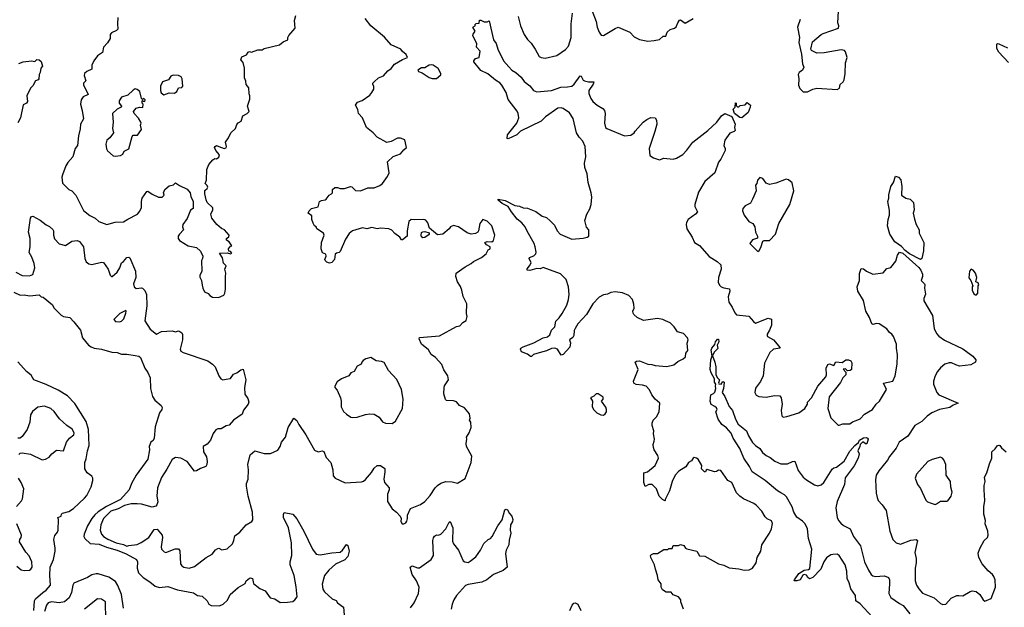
# Model space of a CAD drawing. Extents: x 2056909 to 2160450, y 827444 to 1016825.
# Tile 330 of 501: x 2070902 to 2080218, y 960214 to 965774. Entities that reach past the tile are written whole.
import ezdxf

# ---------------------------------------------------------------- set-up
doc = ezdxf.new("R2010")
doc.units = 0

msp = doc.modelspace()

# ---------------------------------------------------------------- linework, layer by layer
at = {"layer": '0CON10XD'}
for points in [[(2071830.8, 965795), (2071826.2, 965735), (2071830, 965685), (2071818.2, 965671.8), (2071770.9, 965649.1), (2071758.8, 965635), (2071756.7, 965595), (2071733.8, 965555), (2071695, 965513.8), (2071684.2, 965465), (2071637.9, 965432.1), (2071602.5, 965385), (2071585.8, 965345), (2071585.8, 965305), (2071536.8, 965283.2), (2071516, 965265), (2071511.4, 965245), (2071526.9, 965195), (2071505, 965173.3), (2071505, 965156.7), (2071550, 965065), (2071503.8, 965045), (2071482.9, 965015), (2071477.5, 964975), (2071494, 964915), (2071506.2, 964835), (2071477.5, 964785), (2071475, 964740), (2071457.1, 964675), (2071448.8, 964585), (2071428, 964555), (2071403.3, 964475), (2071357.7, 964422.3), (2071338.8, 964391.2), (2071306, 964305), (2071302, 964285), (2071307.7, 964227.7), (2071367.3, 964167.3), (2071395, 964153.8), (2071432.5, 964115), (2071505, 963970), (2071565, 963920), (2071615, 963895.6), (2071651.2, 963865), (2071725, 963836), (2071805, 963858.8), (2071885, 963861.9), (2071925, 963887.1), (2072015, 963934.4), (2072039.1, 963960.9), (2072053.2, 963996.8), (2072053.5, 964055), (2072060, 964085), (2072105, 964147.5), (2072115, 964152.5), (2072155, 964123.3), (2072215, 964096.2), (2072250, 964095), (2072267.5, 964115), (2072263.3, 964135), (2072273.6, 964166.4), (2072315, 964202.5), (2072357, 964213), (2072375, 964230), (2072412.5, 964205), (2072485, 964171.2), (2072516.2, 964135), (2072521.7, 964101.7), (2072544.1, 964054.1), (2072543, 963987), (2072519.3, 963970.7), (2072486.4, 963893.6), (2072446.2, 963835), (2072443.3, 963815), (2072452.5, 963785), (2072414.2, 963745), (2072402, 963725), (2072401.2, 963705), (2072415, 963686.2), (2072495, 963633.8), (2072575, 963618.8), (2072613.8, 963585), (2072633.3, 963535), (2072632.5, 963515), (2072623.3, 963495), (2072625.9, 963394.1), (2072607.5, 963355), (2072607, 963337), (2072623.3, 963305), (2072629.3, 963260.7), (2072634.2, 963234.2), (2072650.5, 963200.5), (2072685, 963183.3), (2072700, 963165), (2072725, 963148.8), (2072784.1, 963144.1), (2072832.1, 963167.9), (2072842.5, 963185), (2072850, 963225), (2072848.8, 963345), (2072853.8, 963375), (2072843.3, 963415), (2072856.4, 963443.6), (2072831.1, 963471.1), (2072822.1, 963522.1), (2072792.5, 963565), (2072865, 963567.5), (2072895, 963560), (2072907.5, 963565), (2072895, 963580), (2072880, 963585), (2072877.5, 963605), (2072895, 963630), (2072910, 963635), (2072885, 963672.5), (2072858.3, 963688.3), (2072860, 963705), (2072879.3, 963720.7), (2072882.5, 963735), (2072838.8, 963785), (2072809.7, 963799.7), (2072766.8, 963836.8), (2072720, 963895), (2072708.8, 963935), (2072728.9, 963975), (2072728.1, 963995), (2072676.7, 964045), (2072665, 964070), (2072653.6, 964126.4), (2072653, 964157), (2072675, 964176.7), (2072680.5, 964189.5), (2072675.7, 964205.7), (2072657.5, 964225), (2072670, 964255), (2072673, 964357), (2072692.5, 964405), (2072730.7, 964449.3), (2072748.3, 964461.7), (2072765, 964457.5), (2072785, 964472.5), (2072791.2, 964495), (2072757.5, 964535), (2072745.8, 964565), (2072750, 964575), (2072765, 964584), (2072786.7, 964575), (2072835, 964555.7), (2072855, 964561.2), (2072858, 964575), (2072850, 964615), (2072876.7, 964655), (2072898, 964705), (2072942.5, 964745), (2072956.4, 964783.6), (2072970.5, 964799.5), (2072996.7, 964815), (2073012.5, 964865), (2073055, 964887.5), (2073072.5, 964905), (2073057.5, 964955), (2073079.3, 965020.7), (2073080, 965055), (2073072.5, 965072.5), (2073069.3, 965129.3), (2073045, 965160), (2073043, 965193), (2073030, 965225), (2073030, 965315), (2073015, 965370), (2072993.8, 965393.8), (2073005, 965422.5), (2073048.3, 965441.7), (2073063.6, 965466.4), (2073075, 965472.5), (2073095, 965466.7), (2073155, 965490), (2073195, 965487.5), (2073215, 965500), (2073360, 965535), (2073396.2, 965563.8), (2073437.5, 965585), (2073437.5, 965605), (2073447.5, 965625), (2073507.5, 965695), (2073503.3, 965765), (2073513.8, 965815)], [(2075616.7, 965805), (2075640, 965715), (2075676, 965635), (2075705, 965586.7), (2075740.5, 965550.5), (2075780, 965495), (2075816.7, 965425), (2075835, 965416), (2075875, 965410), (2075982.5, 965435), (2076065, 965491.2), (2076095.5, 965524.5), (2076121.1, 965605), (2076120, 965735), (2076132.5, 965835)], [(2076315, 965863.3), (2076355, 965757.5), (2076364.3, 965705), (2076383.3, 965656.7), (2076405, 965628.8), (2076425, 965626), (2076535, 965691.2), (2076565, 965702), (2076675, 965656), (2076715, 965612.5), (2076765, 965586.7), (2076845, 965571.2), (2076905, 965576.2), (2076955, 965586.2), (2076991.2, 965618.8), (2077015, 965617.5), (2077026.7, 965655), (2077055, 965682.5), (2077095.9, 965694.1), (2077113.9, 965706.1), (2077128, 965745), (2077145, 965770), (2077155, 965773.3), (2077198.3, 965741.7), (2077275, 965786.7)], [(2078286, 965775), (2078260, 965705), (2078280, 965605), (2078273, 965557), (2078299.3, 965449.3), (2078310, 965355), (2078320, 965325), (2078307.5, 965295), (2078277.5, 965275), (2078266.7, 965255), (2078273.8, 965215), (2078270, 965155), (2078283, 965123), (2078315, 965090), (2078355, 965090), (2078405, 965117.5), (2078445, 965127.5), (2078635, 965112.5), (2078660, 965125), (2078665, 965160), (2078692.5, 965185), (2078702.5, 965205), (2078713.3, 965265), (2078716.2, 965365), (2078732.5, 965415), (2078715, 965470), (2078705, 965482.5), (2078675, 965490), (2078515, 965460), (2078445, 965457.5), (2078393.3, 965483.3), (2078387.5, 965495), (2078404.2, 965565.8), (2078485, 965633.8), (2078505, 965642), (2078647.5, 965695), (2078653.3, 965715), (2078643.3, 965745), (2078648.8, 965855)], [(2072203, 960953), (2072248.8, 960895), (2072253.8, 960875), (2072240.8, 960785), (2072243.8, 960765), (2072267.7, 960737.7), (2072285, 960732.5), (2072371.7, 960768.3), (2072405, 960768.8), (2072417.3, 960747.3), (2072424.3, 960625), (2072435, 960606.2), (2072454.3, 960594.3), (2072504.1, 960584.1), (2072555, 960600.8), (2072666.2, 960685), (2072722.4, 960717.6), (2072755, 960756.2), (2072775, 960770), (2072785, 960773.8), (2072815, 960756.2), (2072865, 960768.8), (2072913.8, 960815), (2072928, 960845), (2072938.3, 960891.7), (2072986, 960925), (2073045.6, 960994.4), (2073096.7, 961025), (2073108.3, 961041.7), (2073104.2, 961115), (2073064.5, 961264.5), (2073048.3, 961361.7), (2073048, 961385), (2073062.3, 961427.7), (2073066.2, 961515), (2073060.8, 961565), (2073082.7, 961657.3), (2073127, 961693), (2073215, 961668.8), (2073275, 961668.8), (2073345, 961701.2), (2073366.7, 961735), (2073378, 961775), (2073418, 961825), (2073441.4, 961915), (2073495, 962002.5), (2073525, 961981.2), (2073542.2, 961942.2), (2073608, 961845), (2073690.3, 961700.3), (2073725, 961686.2), (2073765, 961693.3), (2073778.8, 961688.8), (2073801.7, 961631.7), (2073845.6, 961585.6), (2073864.4, 961515), (2073868.8, 961458.8), (2073886.7, 961435), (2073982.7, 961392.7), (2074135, 961401.2), (2074155, 961406.2), (2074175, 961422), (2074231.8, 961488.2), (2074255, 961531.2), (2074285, 961556.2), (2074315.8, 961555.8), (2074357.3, 961527.3), (2074358, 961495), (2074346.7, 961425), (2074353.9, 961393.9), (2074397.5, 961345), (2074397.5, 961325), (2074383, 961283), (2074382.5, 961215), (2074427, 961147), (2074467.5, 961115), (2074502.5, 961075), (2074510, 961055), (2074507.5, 961025), (2074520, 961005), (2074537, 961003), (2074556.4, 961013.6), (2074565, 961030), (2074572.5, 961055), (2074572.5, 961085), (2074600.5, 961149.5), (2074692.7, 961187.3), (2074733.8, 961215), (2074786.8, 961273.2), (2074833.5, 961345), (2074855, 961367.3), (2074885, 961388.2), (2074935, 961404.4), (2074995, 961400.6), (2075045, 961389.2), (2075115.8, 961434.2), (2075174.2, 961585), (2075180, 961645), (2075130, 961735), (2075126.1, 961763.9), (2075133.3, 961805), (2075130, 961825), (2075155.9, 961864.1), (2075172.5, 961915), (2075170, 961965), (2075157.5, 961985), (2075162.5, 962005), (2075157.5, 962045), (2075111.7, 962101.7), (2075063.3, 962125), (2075035, 962158.8), (2075007.3, 962167.3), (2074940.7, 962170.7), (2074929.3, 962179.3), (2074913.8, 962235), (2074917, 962293), (2074921.2, 962308.8), (2074958.8, 962365), (2074954.2, 962405), (2074915, 962462.5), (2074895, 962512.5), (2074835, 962576.2), (2074796.1, 962606.1), (2074770.9, 962650.9), (2074704.6, 962704.6), (2074680, 962755), (2074685, 962767.5), (2074875, 962783.8), (2075035, 962870), (2075065, 962876.7), (2075095, 962907.5), (2075125, 962927.5), (2075136.2, 962965), (2075128, 962995), (2075132.5, 963085), (2075098, 963155), (2075084.2, 963215), (2075071.1, 963251.1), (2075044.2, 963295), (2075029.2, 963345), (2075030.8, 963375), (2075116.7, 963435), (2075175, 963466), (2075196.2, 963485), (2075272.5, 963525), (2075315, 963560), (2075334.3, 963595.7), (2075353.8, 963606.2), (2075354, 963625), (2075318, 963645), (2075304, 963665), (2075325, 963675.7), (2075367.8, 963672.2), (2075383.8, 963685), (2075398, 963735), (2075370, 963825), (2075325, 963866.2), (2075285, 963883.3), (2075254, 963845), (2075243.6, 963776.4), (2075235, 963762.5), (2075215, 963752.5), (2075175, 963746.2), (2075136.6, 963756.6), (2075054.3, 963814.3), (2075005, 963825.7), (2074976.7, 963815), (2074965.8, 963794.2), (2074905, 963743.3), (2074855, 963738.8), (2074780.7, 963800.7), (2074765, 963852.5), (2074745, 963876.7), (2074725, 963882), (2074638.8, 963881.2), (2074605, 963882.5), (2074584, 963865), (2074568, 963775), (2074566.7, 963725), (2074525, 963690), (2074515, 963690), (2074497.5, 963715), (2074450.3, 963750.3), (2074424.1, 963784.1), (2074395, 963794), (2074315, 963800.8), (2074285, 963795.8), (2074235, 963807.5), (2074185, 963794.4), (2074145, 963804.2), (2074050, 963775), (2074019.7, 963750.3), (2073983.4, 963696.6), (2073935, 963580), (2073925, 963570), (2073900, 963565), (2073887.5, 963555), (2073880, 963505), (2073855, 963477.5), (2073831.7, 963471.7), (2073809.3, 963479.3), (2073792.5, 963495), (2073787.5, 963505), (2073800, 963535), (2073797.5, 963555), (2073767, 963567), (2073754, 963605), (2073756, 963665), (2073783.3, 963735), (2073777.5, 963755), (2073713.3, 963795), (2073707.5, 963815), (2073692.5, 963825), (2073678.3, 963848.3), (2073667.5, 963885), (2073667, 963917), (2073632.5, 963945), (2073640, 963965), (2073663, 963987), (2073726.4, 964003.6), (2073740, 964055), (2073756.7, 964063.3), (2073791.7, 964068.3), (2073803, 964077), (2073830, 964115), (2073852.5, 964125), (2073860, 964135), (2073861.7, 964168.3), (2073884.5, 964185.5), (2073907.3, 964187.3), (2073935, 964176.7), (2073975, 964177.5), (2074033, 964197), (2074045, 964192.5), (2074078.3, 964158.3), (2074125, 964154), (2074195, 964182), (2074255.8, 964184.2), (2074310, 964205), (2074333.3, 964225), (2074380.5, 964289.5), (2074396.7, 964325), (2074381.7, 964428.3), (2074435, 964480), (2074505, 964503.3), (2074536.1, 964543.9), (2074562.5, 964565), (2074545, 964637.5), (2074505, 964652.5), (2074475, 964652.5), (2074415, 964620), (2074375, 964612.5), (2074285, 964662.5), (2074247.5, 964705), (2074184.2, 964754.2), (2074146.1, 964846.1), (2074106.4, 964886.4), (2074100, 964925), (2074080, 964965), (2074096.7, 964993.3), (2074140.7, 965009.3), (2074215, 965060), (2074233.3, 965085), (2074253, 965117), (2074253, 965143), (2074242.5, 965165), (2074243.3, 965175), (2074255, 965187.5), (2074297.5, 965225), (2074345, 965242.5), (2074385, 965290), (2074417.7, 965312.3), (2074447.7, 965352.3), (2074525, 965397.5), (2074570, 965415), (2074560, 965445), (2074525, 965472.5), (2074507.5, 965495), (2074415, 965536.7), (2074355, 965608), (2074225, 965716.2), (2074170, 965785)], [(2077182.5, 960195), (2077157.5, 960265), (2077157.5, 960285), (2077135, 960312.5), (2077085, 960332.5), (2077067, 960357), (2077018.3, 960358.3), (2076985, 960380), (2076970, 960405), (2076970, 960435), (2076942.5, 960475), (2076936.4, 960516.4), (2076916.2, 960576.2), (2076906.7, 960615), (2076873.3, 960685), (2076870, 960705), (2076880, 960715), (2076898.3, 960721.7), (2076935, 960722.5), (2076995, 960762.5), (2077035, 960760), (2077045, 960770), (2077075, 960770), (2077085, 960800), (2077135, 960797.5), (2077155, 960807.5), (2077185, 960797.5), (2077200, 960775), (2077215, 960767.5), (2077310, 960745), (2077335, 960702.5), (2077385, 960697.5), (2077515, 960626.7), (2077565, 960613.8), (2077615, 960588.8), (2077705, 960578), (2077755.8, 960564.2), (2077805, 960568.8), (2077835.7, 960584.3), (2077870, 960635), (2077878.8, 960685), (2077913.9, 960746.1), (2077923.3, 960805), (2077996.2, 960915), (2078016.2, 960955), (2078026.1, 961006.1), (2078015, 961032.5), (2077975, 961051.2), (2077955, 961070), (2077923.8, 961125), (2077869.3, 961179.3), (2077846.5, 961196.5), (2077748.8, 961238.8), (2077714.3, 961264.3), (2077685, 961296.7), (2077640, 961395), (2077602.4, 961412.4), (2077535, 961507.5), (2077515, 961512.5), (2077495, 961497.5), (2077475, 961496.7), (2077405, 961516.7), (2077397, 961513), (2077390, 961495), (2077380, 961495), (2077353.3, 961525), (2077356.7, 961555), (2077320, 961615), (2077305.9, 961625.9), (2077285, 961630), (2077274.1, 961625.9), (2077258.6, 961601.4), (2077231.2, 961585), (2077205.5, 961544.5), (2077138.3, 961501.7), (2077104.6, 961465.4), (2077074.2, 961405), (2077051.2, 961315), (2077010, 961235), (2077010, 961225), (2077005, 961220), (2076985, 961232.5), (2076953.3, 961265), (2076926.1, 961336.1), (2076885, 961376.7), (2076855, 961376.2), (2076818.3, 961358.3), (2076806.2, 961395), (2076807.5, 961485), (2076842.5, 961495), (2076913.3, 961555), (2076946.7, 961625), (2076940.7, 961650.7), (2076905, 961702.5), (2076898, 961725), (2076894, 961755), (2076904.2, 961785.8), (2076909.2, 961805), (2076897.5, 961855), (2076902, 961885), (2076884.5, 961934.5), (2076885.6, 961955), (2076895, 961983.3), (2076926.2, 962015), (2076951.2, 962065), (2076957.5, 962145), (2076913.3, 962185), (2076884, 962225), (2076861.4, 962271.4), (2076830, 962305), (2076795, 962316), (2076735, 962322.9), (2076713.8, 962335), (2076710.8, 962355), (2076754.4, 962465), (2076725.9, 962534.1), (2076736.8, 962543.2), (2076765, 962546.4), (2076845, 962514.4), (2076882.1, 962512.1), (2076915, 962501.4), (2077025, 962492.5), (2077092, 962508), (2077129.2, 962540.8), (2077180, 962565), (2077200, 962585), (2077205, 962620), (2077222.5, 962645), (2077216.4, 962713.6), (2077226.7, 962745), (2077220, 962765), (2077182.5, 962805), (2077125, 962821.2), (2077095, 962868.8), (2077056.7, 962905), (2077013.2, 962923.2), (2076988.3, 962938.3), (2076935.6, 962945.6), (2076805, 962927.1), (2076745, 962955.8), (2076711.2, 962985), (2076705, 962997.5), (2076704.2, 963015), (2076714.2, 963045), (2076713, 963083), (2076698.8, 963125), (2076665.6, 963165), (2076605, 963190), (2076535, 963199.4), (2076495, 963194), (2076465, 963177.1), (2076425, 963170), (2076385, 963149.4), (2076324.6, 963085.4), (2076264, 962985), (2076182.5, 962895), (2076156.8, 962853.2), (2076147, 962833), (2076145.6, 962784.4), (2076135, 962768), (2076102.5, 962745), (2076112.9, 962715), (2076105.5, 962674.5), (2076045, 962606.7), (2076025, 962600), (2075988.8, 962655), (2075965, 962667.5), (2075935, 962662.9), (2075885, 962639.4), (2075817.6, 962622.4), (2075764.1, 962605.9), (2075745, 962587.5), (2075735, 962587.5), (2075705, 962610), (2075650.7, 962630.7), (2075640, 962655), (2075642.5, 962665), (2075665, 962680), (2075765, 962716), (2075855, 962764.2), (2075896.5, 962773.5), (2075918.3, 962791.7), (2075934, 962835), (2075965, 962866.7), (2075975, 962922.5), (2076005, 962952), (2076035.7, 962995), (2076077.4, 963072.6), (2076096, 963125), (2076101.1, 963175), (2076093.5, 963245), (2076070.8, 963315), (2076018.1, 963368.1), (2075855, 963428.1), (2075825, 963416.7), (2075795, 963420), (2075728.3, 963401.7), (2075704, 963404), (2075702.3, 963417.7), (2075725.8, 963444.2), (2075740, 963475), (2075723.3, 963515), (2075726.2, 963523.8), (2075765, 963540), (2075785, 963560), (2075788.8, 963575), (2075780, 963625), (2075770, 963655), (2075702, 963772), (2075685.6, 963815.6), (2075653.2, 963853.2), (2075607.6, 963887.6), (2075553.8, 963955), (2075523.3, 964005), (2075465.7, 964035.7), (2075427.5, 964065), (2075430, 964075), (2075495, 964062.9), (2075585.9, 964015.9), (2075629.3, 964009.3), (2075665, 963993.3), (2075705, 963990), (2075785, 963958), (2075845, 963913.8), (2075885, 963901.2), (2075921.2, 963871.2), (2075961.1, 963831.1), (2075986.8, 963776.8), (2076015, 963743.8), (2076125, 963696.7), (2076233, 963707), (2076270, 963715), (2076286.2, 963725), (2076286.7, 963785), (2076265, 963810), (2076247.5, 963875), (2076268.8, 963935), (2076295, 963983.3), (2076309.4, 964025), (2076314.5, 964095), (2076310, 964135), (2076280.7, 964235), (2076269.7, 964315), (2076248.4, 964375), (2076246.8, 964415), (2076259.2, 964475), (2076252.5, 964575), (2076230, 964625), (2076195, 964662.9), (2076170.7, 964705), (2076139.6, 964839.6), (2076105, 964892.1), (2076044.2, 964935), (2076025, 964940.7), (2075995, 964937.5), (2075876.7, 964855), (2075837.2, 964812.8), (2075640, 964720), (2075605, 964684.4), (2075525, 964647.5), (2075515, 964650), (2075516.7, 964685), (2075544, 964715), (2075605.7, 964795), (2075624.3, 964845), (2075619.4, 964885), (2075608, 964908), (2075525, 965018.8), (2075504.4, 965085), (2075465, 965156), (2075445, 965177.5), (2075405, 965201.4), (2075331.7, 965261.7), (2075265, 965292), (2075200, 965375), (2075197.5, 965385), (2075215, 965407.5), (2075250, 965415), (2075260, 965475), (2075224.1, 965514.1), (2075226.7, 965545), (2075190, 965625), (2075191.7, 965638.3), (2075210, 965665), (2075190, 965705), (2075210, 965715), (2075211.7, 965728.3), (2075221.7, 965738.3), (2075248.3, 965741.7), (2075251.7, 965768.3), (2075265, 965770), (2075295, 965752.5), (2075325, 965752.5), (2075345, 965762.5), (2075383.8, 965585), (2075408.6, 965548.6), (2075425, 965496.7), (2075479.4, 965385), (2075528.4, 965328.4), (2075556.9, 965295), (2075595.3, 965275.3), (2075645, 965230.8), (2075675, 965190.4), (2075727.8, 965147.7), (2075764.4, 965105), (2075795, 965090.4), (2075932.5, 965105), (2076023.4, 965136.6), (2076085, 965137.9), (2076124.6, 965145.4), (2076147, 965163), (2076205, 965242), (2076215, 965238.8), (2076233.3, 965203.3), (2076245, 965194.2), (2076283, 965187), (2076335, 965187.5), (2076329.2, 965165), (2076287.8, 965105), (2076286.9, 965075), (2076305, 965028.8), (2076325, 965000), (2076365, 964964.4), (2076418.6, 964935), (2076435.5, 964915), (2076440.9, 964885), (2076433.6, 964793.6), (2076444.3, 964755), (2076456.7, 964745), (2076625, 964674.3), (2076685, 964680.8), (2076715, 964703.8), (2076725, 964720), (2076801.2, 964805), (2076835, 964830), (2076875, 964850), (2076916, 964846), (2076926.7, 964825), (2076928.8, 964785), (2076912, 964715), (2076856.2, 964555), (2076865, 964490), (2076898.3, 964468.3), (2076955, 964447.5), (2076995, 964462.5), (2077085, 964453.8), (2077115.8, 964464.2), (2077175, 964498.8), (2077215, 964538.8), (2077272, 964615), (2077413.9, 964726.1), (2077496.6, 964803.4), (2077541.2, 964865), (2077575, 964887.5), (2077639.5, 964859.5), (2077672, 964785), (2077666.2, 964755), (2077670, 964725), (2077662.5, 964715), (2077620.5, 964699.5), (2077574, 964635), (2077564, 964585), (2077576.2, 964555), (2077576.7, 964535), (2077536.2, 964455), (2077514.4, 964425.6), (2077477.5, 964325), (2077385.5, 964244.5), (2077325, 964143.3), (2077288.8, 964025), (2077290, 964005), (2077313.8, 963955), (2077297.3, 963932.7), (2077226.1, 963883.9), (2077210, 963855), (2077206.7, 963835), (2077214.1, 963794.1), (2077265, 963717.5), (2077286.2, 963665), (2077335, 963636.7), (2077425, 963533.8), (2077501.2, 963485), (2077535.7, 963455), (2077540, 963415), (2077512.5, 963335), (2077510.9, 963290.9), (2077522.4, 963262.4), (2077537.9, 963247.9), (2077565, 963235.8), (2077618.3, 963228.3), (2077620, 963205), (2077606.7, 963153.3), (2077611.4, 963101.4), (2077643.4, 963053.4), (2077668.9, 962998.9), (2077685, 962980.6), (2077799.5, 962969.5), (2077845, 962917.5), (2077865, 962903.3), (2077985, 962951.2), (2078015, 962940), (2078016.7, 962885), (2077997.5, 962835), (2077975, 962800), (2077973.3, 962785), (2077977.5, 962775), (2078035, 962743.3), (2078086, 962685), (2078096.2, 962665), (2078032.5, 962655), (2078000, 962625), (2077949.4, 962525), (2077936, 962405), (2077910.5, 962349.5), (2077863.2, 962286.8), (2077856.2, 962245), (2077870.3, 962220.3), (2077895, 962208), (2077965, 962202), (2078045, 962217.1), (2078094.1, 962214.1), (2078108, 962195), (2078115.8, 962135), (2078106, 962075), (2078112.5, 962025), (2078125, 962013.3), (2078160.7, 962020.7), (2078275, 962053.8), (2078331.4, 962095), (2078354.4, 962135), (2078357.1, 962155), (2078394.4, 962195), (2078453.5, 962305), (2078529.2, 962395), (2078536, 962415), (2078532.3, 962477.7), (2078547, 962513), (2078565, 962517.5), (2078605, 962502.5), (2078625, 962537.5), (2078685, 962530), (2078720, 962555), (2078745, 962556.7), (2078765, 962547.5), (2078776.4, 962526.4), (2078772.5, 962465), (2078760, 962455), (2078735, 962450), (2078715, 962470), (2078693, 962467), (2078718.3, 962438.3), (2078720, 962415), (2078690, 962385), (2078669.1, 962340.9), (2078562.2, 962205), (2078547.8, 962095), (2078577.3, 962007.3), (2078645, 961938.8), (2078655, 961936.2), (2078691.2, 961948.8), (2078755, 961950), (2078780.3, 961969.7), (2078815, 961983.1)], [(2080258.9, 965368.9), (2080165, 965466), (2080147.7, 965502.3), (2080147.7, 965542.3), (2080155, 965550), (2080165, 965547.1), (2080247.9, 965507.9)], [(2070895, 965360), (2070935, 965374.2), (2071015, 965386), (2071045, 965380), (2071065, 965398.8), (2071087.5, 965395), (2071105, 965377.5), (2071116.7, 965335), (2071103, 965317), (2071096.7, 965275), (2071086.7, 965255), (2071083.9, 965216.1), (2071076.1, 965203.9), (2071052.5, 965195), (2071025, 965147.5), (2071003, 965127), (2070970, 965055), (2070975, 965000), (2070967.5, 964985), (2070935, 964970), (2070910, 964845), (2070885, 964796.7)], [(2074805, 965216.7), (2074845, 965217.5), (2074885, 965252.5), (2074886.2, 965265), (2074861.7, 965311.7), (2074815, 965343.8), (2074795, 965348), (2074775, 965343.8), (2074735, 965317.5), (2074705, 965320), (2074670, 965295), (2074675, 965282.5), (2074710.7, 965270.7), (2074776.4, 965226.4), (2074805, 965216.7)], [(2072265, 965062.5), (2072315, 965081.2), (2072365, 965077.5), (2072387.5, 965095), (2072405, 965130), (2072435, 965133.8), (2072445, 965143.8), (2072440, 965215), (2072431.2, 965235), (2072405, 965246), (2072355, 965250), (2072330.7, 965239.3), (2072310, 965205), (2072254, 965186), (2072233.8, 965145), (2072233.8, 965105), (2072241.7, 965081.7), (2072265, 965062.5)], [(2071805, 964482.5), (2071855, 964490), (2071878.3, 964501.7), (2071890.7, 964529.3), (2071935, 964552.5), (2071965, 964670), (2071975, 964680), (2072015, 964682.5), (2072053.3, 964735), (2072043.3, 964775), (2072050, 964795), (2072046.7, 964805), (2072025, 964843.8), (2071986, 964885), (2071978.8, 964905), (2072005, 964936), (2072036.4, 964946.4), (2072066.4, 964943.6), (2072070, 964975), (2072060, 964985), (2072060, 965005), (2072065, 965010), (2072071.7, 965001.7), (2072085, 965000), (2072090, 965015), (2072075, 965030), (2072065, 965020), (2072055, 965030), (2072038, 965095), (2072014.1, 965114.1), (2071995, 965120), (2071975, 965108.8), (2071925, 965058.8), (2071865, 965041.2), (2071842, 965005), (2071844, 964985), (2071863.8, 964955), (2071863.3, 964945), (2071823.4, 964926.6), (2071778.8, 964885), (2071786.2, 964805), (2071780, 964745), (2071790, 964705), (2071755, 964657.5), (2071726.7, 964635), (2071716.7, 964595), (2071723.6, 964553.6), (2071733.6, 964533.6), (2071785, 964487.5), (2071805, 964482.5)], [(2077735, 964844.2), (2077715, 964850), (2077665, 964887.5), (2077653.8, 964926.2), (2077670, 964945), (2077675, 964987.5), (2077680, 964985), (2077681.7, 964961.7), (2077695, 964950), (2077705, 964950), (2077718.3, 964961.7), (2077765, 964970), (2077785, 964990), (2077815.5, 964965.5), (2077814.4, 964945), (2077795.6, 964895), (2077735, 964844.2)], [(2077885, 963580), (2077899.3, 963590.7), (2077915, 963620), (2077932, 963678), (2077945, 963683.3), (2077995, 963683.3), (2078052.5, 963745), (2078084.1, 963845.9), (2078190, 964025), (2078226, 964155), (2078210.7, 964230.7), (2078175, 964260), (2078153.6, 964266.4), (2078055, 964228.8), (2077995, 964213.3), (2077965, 964227.5), (2077933, 964273), (2077905, 964280), (2077883, 964257), (2077877.5, 964225), (2077863, 964207), (2077870, 964155), (2077836.7, 964075), (2077815, 964037.5), (2077765, 964013.3), (2077743.2, 963986.8), (2077740, 963965), (2077755, 963923.3), (2077800, 963865), (2077837.5, 963845), (2077857.5, 963815), (2077863.3, 963765), (2077882.5, 963725), (2077881.7, 963708.3), (2077835, 963692.5), (2077810, 963655), (2077885, 963580)], [(2079425, 963504.3), (2079319.9, 963559.9), (2079278.7, 963588.7), (2079245, 963628.1), (2079183, 963673), (2079133.3, 963745), (2079111.2, 963825), (2079118.8, 963885), (2079132.5, 963925), (2079132.5, 963967.5), (2079116.2, 964055), (2079126.7, 964085), (2079126.4, 964116.4), (2079143.8, 964195), (2079170, 964235), (2079187.5, 964292.5), (2079216.7, 964285), (2079238.3, 964258.3), (2079248.6, 964195), (2079245, 964112.5), (2079285, 964083.8), (2079327.5, 964075), (2079357.5, 964045), (2079363.9, 963976.1), (2079356.2, 963945), (2079367.7, 963887.7), (2079385, 963837.5), (2079413.8, 963785), (2079413.8, 963755), (2079456, 963665), (2079454.2, 963585.8), (2079438.8, 963515), (2079425, 963504.3)], [(2070864.7, 963384.7), (2070925, 963353.1), (2070995, 963350), (2071025, 963363.8), (2071044.4, 963425), (2071037.7, 963467.7), (2071016.6, 963526.6), (2070992.2, 963572.2), (2071000.4, 963625), (2071001.4, 963705), (2070984.2, 963765), (2071004, 963895), (2071015, 963913.3), (2071025, 963916), (2071096.3, 963876.3), (2071151.8, 963831.8), (2071185, 963816), (2071215, 963788), (2071222.5, 963775), (2071221.9, 963735), (2071230.9, 963700.9), (2071275, 963652.5), (2071335, 963638.8), (2071395, 963677.1), (2071445, 963684.2), (2071466.8, 963676.8), (2071504.2, 963624.2), (2071518, 963515), (2071532.3, 963482.3), (2071555, 963463.3), (2071585, 963458), (2071675, 963480.8), (2071695, 963476.2), (2071740, 963415), (2071758.3, 963358.3), (2071770, 963345), (2071777.5, 963345), (2071825, 963386.7), (2071850, 963425), (2071863.8, 963475), (2071885, 963487.5), (2071915, 963523.3), (2071935, 963526.7), (2071945, 963520), (2071998.1, 963395), (2071999.4, 963335), (2071977.5, 963275), (2071985, 963247.5), (2072005, 963230), (2072055, 963237.5), (2072065, 963232.5), (2072085, 963212.5), (2072102, 963175), (2072104.1, 963065.9), (2072086.1, 962926.1), (2072135.9, 962845.9), (2072195, 962800), (2072245, 962823.8), (2072345, 962828.8), (2072375, 962822), (2072405, 962828.8), (2072417.5, 962825), (2072435, 962812.5), (2072442, 962795), (2072441.4, 962745), (2072419.2, 962655), (2072427.3, 962637.3), (2072447.5, 962625), (2072681.2, 962545), (2072725.4, 962515.4), (2072749.8, 962489.8), (2072784.6, 962404.6), (2072805, 962376.7), (2072825, 962366.7), (2072856, 962374), (2072895, 962380), (2072925, 962420), (2072956.1, 962433.9), (2072995, 962462.5), (2073017, 962467), (2073040, 962365), (2073030, 962295), (2073031.7, 962231.7), (2073060.8, 962190.8), (2073070, 962155), (2073063.8, 962135), (2073020.3, 962079.7), (2073007.1, 962042.9), (2072924.4, 961985.6), (2072885, 961936.7), (2072855, 961932), (2072807, 961903), (2072775, 961902), (2072757.1, 961892.9), (2072732.6, 961857.4), (2072707.5, 961795), (2072675, 961756.2), (2072637.5, 961735), (2072641.2, 961685), (2072668.7, 961638.7), (2072675.8, 961595), (2072673.8, 961565), (2072662.5, 961545), (2072613.2, 961526.8), (2072575, 961503.8), (2072555, 961503.3), (2072485, 961594.2), (2072425, 961626), (2072377, 961633), (2072345, 961612.5), (2072292.5, 961522.5), (2072245, 961443.3), (2072204.4, 961345), (2072200.8, 961265), (2072207.3, 961212.7), (2072200.8, 961185), (2072189.1, 961170.9), (2072155, 961160), (2072055, 961190), (2072014.6, 961194.6), (2071955, 961192.9), (2071895, 961177.1), (2071833, 961147), (2071765, 961124.8), (2071694.8, 961055.2), (2071668, 960995), (2071662.6, 960942.6), (2071677.4, 960907.4), (2071695.6, 960885), (2071735, 960858.7), (2071815, 960823.4), (2071885, 960807.2), (2071915, 960791.1), (2071935, 960798.7), (2072012.2, 960807.8), (2072052.2, 960827.8), (2072125, 960875.8), (2072175, 960950), (2072203, 960953)], [(2074715, 963710), (2074705, 963720), (2074700, 963735), (2074705, 963760), (2074715, 963768), (2074735, 963770), (2074776.4, 963756.4), (2074775, 963740), (2074735, 963712.5), (2074715, 963710)], [(2078815, 961983.1), (2078855, 961998.1), (2078895, 962040.8), (2078972, 962085), (2079004.2, 962135), (2079037.1, 962165), (2079102, 962275), (2079074.3, 962335), (2079162.5, 962355), (2079185.6, 962405), (2079205.6, 962515), (2079206.6, 962603.4), (2079196.5, 962665), (2079196.7, 962705), (2079170.6, 962775), (2079155, 962799.2), (2079132, 962815), (2079105, 962849.2), (2079035, 962896.7), (2079008.3, 962898.3), (2078975, 962891.2), (2078965, 962897.5), (2078943.3, 962955), (2078906.7, 963015), (2078885.9, 963115.9), (2078831.2, 963205), (2078826.7, 963245), (2078848.8, 963305), (2078847, 963373), (2078865, 963420), (2078885, 963417.5), (2078913.9, 963393.9), (2078975, 963367.5), (2079071.7, 963378.3), (2079105, 963420), (2079145, 963430), (2079190.7, 963489.3), (2079206.2, 963545), (2079226.2, 963573.8), (2079256.5, 963566.5), (2079410.1, 963430.1), (2079428.5, 963405), (2079442.5, 963365), (2079444, 963345), (2079430.8, 963305), (2079464, 963275), (2079467.1, 963265), (2079462.9, 963235), (2079472.3, 963177.7), (2079456, 963135), (2079458, 963115), (2079539.4, 962975), (2079553.6, 962853.6), (2079575, 962803.3), (2079598.3, 962778.3), (2079651.7, 962741.7), (2079825, 962660), (2079920.3, 962590.3), (2079948.8, 962555), (2079946.7, 962535), (2079902.3, 962507.7), (2079795, 962494.2), (2079758.5, 962508.5), (2079716.8, 962526.8), (2079695, 962527.1), (2079656.4, 962513.6), (2079615, 962481.4), (2079584.6, 962445.4), (2079562.2, 962405), (2079547.8, 962355), (2079546.7, 962325), (2079580.6, 962245), (2079599.2, 962225), (2079782.5, 962145), (2079732.7, 962127.3), (2079702.5, 962105), (2079605, 962085.5), (2079532, 962055), (2079487.3, 962022.7), (2079438, 961972), (2079372.5, 961935), (2079305, 961834), (2079224.6, 961775.4), (2079195, 961721.2), (2079130.5, 961639.5), (2079112, 961605), (2079029.2, 961505), (2079005.8, 961465), (2079000.3, 961419.7), (2079004.3, 961295), (2079013.7, 961253.7), (2079025.7, 961225), (2079061.9, 961185), (2079098.7, 961128.7), (2079134, 960935), (2079164, 960855), (2079193.8, 960825), (2079235, 960810), (2079335, 960848.2), (2079384, 960854), (2079396, 960845), (2079371.7, 960731.7), (2079384.3, 960675), (2079384.3, 960635), (2079374.4, 960585), (2079374.2, 960465), (2079385.8, 960425), (2079408.3, 960388.3), (2079445, 960349.2), (2079553.6, 960303.6), (2079615, 960251.2), (2079635, 960242), (2079665, 960244), (2079715, 960300), (2079770, 960325), (2079786.2, 960326.2), (2079826.4, 960323.6), (2079895, 960363.3), (2079915, 960368.8), (2079953, 960363), (2079985, 960336.7), (2080017.5, 960285), (2080035, 960273.3), (2080095, 960297.5), (2080134, 960405), (2080130, 960475), (2080118, 960505), (2080105.7, 960525.7), (2080065, 960558.8), (2080007.5, 960625), (2079976, 960685), (2079969.2, 960725), (2079985, 960770), (2080028.8, 960845), (2080058.8, 960875), (2080064, 960895), (2080062, 960935), (2080036.2, 961005), (2080038.8, 961035), (2080024.3, 961094.3), (2080023.5, 961165), (2080034.4, 961225.6), (2080027.5, 961325), (2080028, 961365), (2080036.7, 961405), (2080031.2, 961445), (2080054, 961485), (2080078.3, 961571.7), (2080101.2, 961625), (2080100, 961685), (2080132.5, 961715), (2080152.5, 961745), (2080167, 961747), (2080176.4, 961746.4), (2080192, 961722), (2080234.2, 961684.2)], [(2079955, 963170), (2079967.5, 963185), (2079970, 963255), (2079977.5, 963265), (2079970, 963285), (2079950, 963295), (2079957.5, 963335), (2079946.7, 963375), (2079922.5, 963405), (2079905, 963412.5), (2079887.5, 963395), (2079880.7, 963330.7), (2079900, 963305), (2079920, 963255), (2079912.5, 963245), (2079912.5, 963215), (2079930.7, 963180.7), (2079945, 963170), (2079955, 963170)], [(2070845.6, 963195.6), (2070905, 963168), (2070945, 963170), (2070995, 963161.2), (2071085, 963170), (2071105, 963152.5), (2071125, 963150), (2071212, 963075), (2071226.1, 963046.1), (2071295, 962977.5), (2071315, 962966.7), (2071375, 962956.7), (2071415, 962916), (2071476.1, 962836.1), (2071496.5, 962765), (2071554.3, 962694.3), (2071577.1, 962677.1), (2071605, 962664.5), (2071675, 962655.4), (2071775, 962629.2), (2071825, 962625.7), (2071865, 962608), (2071915, 962610), (2071995, 962597.3), (2072029.3, 962589.3), (2072045, 962578.8), (2072086.4, 962476.4), (2072114.3, 962435), (2072135.6, 962385), (2072140, 962285), (2072157.2, 962207.2), (2072180.8, 962175), (2072240, 962125), (2072249.2, 962105), (2072245.6, 962084.4), (2072224, 962055), (2072182.9, 961922.9), (2072174.6, 961815), (2072165, 961792.2), (2072143.8, 961775), (2072126.6, 961735), (2072129.6, 961705), (2072113.8, 961615), (2072004.4, 961465.6), (2071959.6, 961385), (2071937.3, 961325), (2071855, 961235.3), (2071722.7, 961167.3), (2071643.4, 961116.6), (2071611.7, 961088.3), (2071583.9, 961055), (2071544.7, 960985), (2071511.6, 960905), (2071509.6, 960885), (2071517.7, 960865), (2071568.1, 960818.1), (2071655, 960811.1), (2071723.6, 960783.6), (2071824.1, 960754.1), (2071910.2, 960720.2), (2072006.6, 960666.6), (2072017.2, 960645), (2072012.9, 960585), (2072025, 960540.6), (2072070.6, 960495), (2072134.7, 960454.7), (2072185, 960413.3), (2072225, 960400), (2072305, 960410.6), (2072395, 960380.8), (2072545, 960350), (2072585, 960324.4), (2072628.7, 960318.7), (2072676.7, 960275), (2072690, 960245), (2072715, 960230.8), (2072791.7, 960228.3), (2072827.9, 960242.1), (2072867.2, 960282.8), (2072894.2, 960335), (2072967.7, 960402.3), (2073035, 960440), (2073044.4, 960465.6), (2073075, 960490), (2073085, 960492.9), (2073103.8, 960485), (2073115, 960440), (2073145, 960413.3), (2073173, 960393), (2073225, 960370.8), (2073271.2, 960305), (2073315, 960293.5), (2073365, 960260), (2073435, 960261.1), (2073485, 960270), (2073506.2, 960285), (2073527, 960313), (2073519.1, 960409.1), (2073498.2, 960515), (2073459.4, 960615), (2073460.6, 960645), (2073476.2, 960703.8), (2073472.7, 960825), (2073444.5, 960964.5), (2073398, 961065), (2073396.4, 961093.6), (2073405, 961110), (2073486.1, 961096.1), (2073525, 961050), (2073590, 960935), (2073673.4, 960763.4), (2073705.9, 960715.9), (2073745, 960709.2), (2073855, 960730.9), (2073935, 960734.5), (2073956.7, 960753.3), (2073995, 960807.5), (2074005, 960800), (2074019.2, 960745), (2074007.5, 960695), (2073976.7, 960663.3), (2073888.6, 960621.4), (2073825.7, 960565), (2073787.3, 960515), (2073762.8, 960432.8), (2073770.5, 960385), (2073785, 960360), (2073858.8, 960295), (2073895, 960278.8), (2073907.5, 960255), (2073966.7, 960215), (2073975.8, 960105)], [(2071845, 962913.8), (2071865, 962922), (2071887.1, 962945), (2071906, 962996), (2071910, 963015), (2071905, 963022.5), (2071850, 962995), (2071791.7, 962938.3), (2071809.3, 962919.3), (2071845, 962913.8)], [(2078966.6, 960125), (2078855, 960247.3), (2078814.6, 960274.6), (2078811.2, 960325), (2078767.3, 960387.3), (2078750.4, 960445), (2078731.2, 960485), (2078726.8, 960556.8), (2078713.3, 960615), (2078655, 960705.6), (2078635, 960717.7), (2078595, 960714.5), (2078575, 960708.9), (2078535, 960681.4), (2078510, 960645), (2078481.4, 960575), (2078406.2, 960495), (2078375, 960483.8), (2078357.5, 960495), (2078345, 960517.5), (2078325, 960523.3), (2078312, 960518), (2078285.4, 960474.6), (2078254.2, 960464.2), (2078230, 960465), (2078231.2, 960475), (2078275, 960533.3), (2078325, 960565.7), (2078365, 960571.2), (2078378.6, 960581.4), (2078396.7, 960765), (2078364.2, 960865), (2078355.8, 960955), (2078332.9, 961005), (2078310, 961030), (2078255, 961065.8), (2078225, 961114.2), (2078209.1, 961165), (2078157.8, 961257.8), (2078138.2, 961278.2), (2078105, 961296.9), (2078072.5, 961315), (2077955, 961413.6), (2077832.5, 961495), (2077807, 961547), (2077754.3, 961625), (2077715, 961716), (2077653, 961813), (2077632.1, 961862.1), (2077590.7, 961910.7), (2077546, 961945), (2077510, 961995), (2077487.5, 962065), (2077500, 962085), (2077495, 962100), (2077480, 962115), (2077444.3, 962134.3), (2077436, 962165), (2077440, 962225), (2077465, 962236.7), (2077478.8, 962251.2), (2077488.8, 962285), (2077483.8, 962305), (2077487.5, 962325), (2077477.1, 962345), (2077476.7, 962375), (2077445, 962433.3), (2077435.9, 962464.1), (2077441.8, 962555), (2077453.3, 962595), (2077444.3, 962645.7), (2077450, 962665), (2077478.3, 962701.7), (2077486, 962725), (2077505, 962752.5), (2077515, 962750), (2077518, 962725), (2077502.5, 962695), (2077505.8, 962664.2), (2077471.2, 962628.8), (2077456.7, 962595), (2077480, 962535), (2077488.3, 962488.3), (2077487.7, 962417.7), (2077500, 962390), (2077522.5, 962365), (2077513.3, 962335), (2077517, 962327), (2077540, 962325), (2077555, 962350), (2077566.2, 962345), (2077561.2, 962285), (2077547.5, 962245), (2077575, 962207.5), (2077614.2, 962115), (2077646, 962075), (2077674.4, 961995), (2077698.3, 961948.3), (2077780, 961885), (2077796, 961835), (2077834.4, 961774.4), (2077864.4, 961744.4), (2077905, 961716.2), (2077929.1, 961679.1), (2077965, 961650), (2078002.3, 961632.3), (2078046.7, 961596.7), (2078105, 961572.9), (2078165, 961570), (2078215, 961594), (2078235, 961596.7), (2078268.6, 961508.6), (2078315, 961446.7), (2078345, 961418.8), (2078422.2, 961372.2), (2078455, 961363.1), (2078485, 961371.4), (2078509.2, 961395), (2078588.3, 961521.7), (2078605, 961534.7), (2078628.8, 961541.2), (2078703.1, 961596.9), (2078755, 961690.6), (2078803.1, 961745), (2078837.3, 961772.7), (2078847.5, 961795), (2078885, 961818.8), (2078910.5, 961820.5), (2078923.3, 961815), (2078928.8, 961805), (2078917.7, 961762.3), (2078905, 961760), (2078885, 961776.7), (2078876.4, 961776.4), (2078854, 961756), (2078851.2, 961735), (2078832.5, 961695), (2078843.3, 961665), (2078835.6, 961625), (2078798.8, 961551.2), (2078712, 961438), (2078704.6, 961375), (2078636.9, 961215), (2078623.7, 961156.3), (2078637.1, 961065), (2078650.4, 961035), (2078670.3, 961010.3), (2078695, 960989.2), (2078759.4, 960955), (2078792.5, 960885), (2078857.3, 960795), (2078895.4, 960645), (2078932.9, 960565), (2078958.9, 960525), (2078975, 960510.6), (2078995, 960504.4), (2079085, 960513.3), (2079123.3, 960495), (2079130.8, 960475), (2079132.2, 960435), (2079123.8, 960345), (2079145, 960305.7), (2079225, 960250), (2079261.6, 960231.6), (2079325, 960151.4)], [(2071539.1, 961485), (2071518.4, 961525), (2071516.7, 961585), (2071530.6, 961619.4), (2071543.5, 961695), (2071560.4, 961745), (2071553.8, 961895), (2071531.6, 961971.6), (2071423.1, 962143.1), (2071355.3, 962215.3), (2071265, 962269.1), (2071152.6, 962322.6), (2071036.7, 962365), (2071009.5, 962409.5), (2070967.5, 962445), (2070885, 962537.5)], [(2074425, 961953.3), (2074456.7, 961975), (2074522.5, 962095), (2074528.6, 962185), (2074514, 962275), (2074469.7, 962369.7), (2074390, 962455), (2074349.5, 962529.5), (2074325, 962540), (2074275, 962546.2), (2074225, 962576.7), (2074176.1, 962563.9), (2074151.7, 962548.3), (2074137.5, 962535), (2074132.5, 962515), (2074095, 962496.2), (2074065, 962446.7), (2074035, 962432.5), (2074016.4, 962403.6), (2073947.5, 962375), (2073905, 962347.5), (2073883.6, 962306.4), (2073883.6, 962293.6), (2073905, 962270), (2073936.2, 962195), (2073944, 962165), (2073942.3, 962112.3), (2073965.9, 962065.9), (2073995, 962041.2), (2074035, 962014), (2074055, 962008.8), (2074095, 962014), (2074175, 962037.5), (2074215, 962044.2), (2074255, 962042.5), (2074302.7, 962012.7), (2074335, 961970), (2074362.5, 961957.5), (2074425, 961953.3)], [(2076425, 962033.3), (2076442.5, 962045), (2076452.5, 962065), (2076453.3, 962085), (2076448.3, 962108.3), (2076407.5, 962165), (2076421.2, 962185), (2076421.7, 962201.7), (2076375, 962232.5), (2076355, 962232.5), (2076335, 962212.5), (2076303.3, 962195), (2076323, 962163), (2076317.5, 962115), (2076332.5, 962085), (2076362.5, 962055), (2076400, 962035), (2076425, 962033.3)], [(2070895, 961660), (2070905, 961671.2), (2070925, 961676.2), (2071005, 961664.4), (2071115, 961609.4), (2071145, 961614.4), (2071180, 961635), (2071205, 961665.8), (2071250.5, 961699.5), (2071315.9, 961694.1), (2071344.3, 961775.7), (2071374.3, 961815.7), (2071414.1, 961845.9), (2071418.8, 961865), (2071398.3, 961898.3), (2071346.7, 961935), (2071277.1, 961997.1), (2071228.3, 962068.3), (2071195, 962093.8), (2071135, 962118), (2071073.2, 962106.8), (2071022.6, 962067.4), (2071004.3, 962035), (2070996.9, 961965), (2070971.4, 961895), (2070925, 961830), (2070907.5, 961815), (2070883.9, 961813.9)], [(2079565, 961187.5), (2079575, 961193.3), (2079615, 961216.7), (2079675, 961217.5), (2079685, 961222.5), (2079715.9, 961264.1), (2079723.3, 961305), (2079711.7, 961351.7), (2079708, 961405), (2079668, 961465), (2079665.8, 961565), (2079645, 961610), (2079632.5, 961625), (2079615, 961633.3), (2079535, 961613.3), (2079495, 961593.3), (2079386.7, 961475), (2079374, 961435), (2079395, 961377.5), (2079425, 961336.7), (2079475, 961226.7), (2079492.3, 961212.3), (2079525, 961198.8), (2079565, 961187.5)], [(2070871.7, 961168.3), (2070919.1, 961220.9), (2070928.3, 961241.7), (2070941.5, 961335), (2070916.2, 961395), (2070889.5, 961435)], [(2071036.7, 960185), (2071041.9, 960275), (2071050, 960295), (2071119.6, 960355), (2071153.6, 960375), (2071194.3, 960425), (2071186.3, 960516.3), (2071191.2, 960595), (2071223.1, 960666.9), (2071236.8, 960745), (2071237.9, 960775), (2071224.5, 960855), (2071235.4, 960894.6), (2071259.5, 960925), (2071266.5, 960945), (2071268.8, 961045), (2071262.5, 961065), (2071293.9, 961076.1), (2071298, 961095), (2071306.8, 961103.2), (2071368.1, 961121.9), (2071411.4, 961148.6), (2071514.8, 961245.2), (2071537, 961273), (2071577.2, 961355), (2071594.2, 961415), (2071592.8, 961435), (2071583.1, 961455), (2071539.1, 961485)], [(2074599.5, 960210.5), (2074633.1, 960256.9), (2074676.5, 960345), (2074680, 960405), (2074655.3, 960465.3), (2074615, 960524), (2074597.5, 960595), (2074615, 960605.6), (2074665, 960586), (2074685, 960586.7), (2074796, 960665), (2074816.9, 960705), (2074810, 960845), (2074817.6, 960872.4), (2074825, 960886.2), (2074845, 960901.2), (2074865, 960898), (2074885, 960906), (2074934, 960955), (2074965, 961020), (2074976.2, 961025), (2074998.6, 960965), (2074998.3, 960838.3), (2075006.2, 960815), (2075054, 960755), (2075098.8, 960655), (2075115, 960644.2), (2075145, 960638.8), (2075165, 960651.2), (2075218, 960692), (2075260.8, 960755), (2075292.3, 960817.7), (2075333.3, 960855), (2075355, 960863.8), (2075371.2, 960885), (2075425.9, 960984.1), (2075467.7, 961042.3), (2075493.3, 961135), (2075505, 961142.5), (2075516.4, 961136.4), (2075535, 961100), (2075557, 961077), (2075566.7, 961045), (2075563.3, 961025), (2075546.4, 960993.6), (2075542, 960945), (2075548, 960915), (2075531.7, 960848.3), (2075530, 960805), (2075506.2, 960755), (2075498.3, 960721.7), (2075513.3, 960595), (2075477.4, 960562.6), (2075385, 960523.1), (2075322.5, 960475), (2075275, 960451.5), (2075145, 960429.4), (2075120.3, 960419.7), (2075035, 960326.2), (2075008.8, 960285), (2074993.3, 960245), (2074983.8, 960195)], [(2070875, 960602.5), (2070915, 960570), (2070945, 960562.5), (2070995, 960566), (2071008, 960575), (2071019.2, 960595), (2071015.7, 960645), (2070990.7, 960700.7), (2070958.8, 960735), (2070901.2, 960835), (2070902, 960855), (2070916.7, 960875), (2070920, 960895), (2070873.8, 961005)], [(2071885.3, 960205), (2071864.8, 960335), (2071831.8, 960421.8), (2071807, 960457), (2071745, 960499.7), (2071645, 960530), (2071625, 960530.4), (2071585, 960521.5), (2071543.9, 960496.1), (2071415, 960441.8), (2071405, 960422), (2071392.3, 960355), (2071368.8, 960305), (2071325, 960266.8), (2071275, 960256.8), (2071203, 960267), (2071172.5, 960255), (2071156.4, 960233.6), (2071137.3, 960172.7)], [(2071716.6, 960096.6), (2071714, 960265), (2071675, 960292), (2071637, 960293), (2071516.2, 960195)], [(2076106.7, 960185), (2076130, 960235), (2076145, 960252.5), (2076157, 960257), (2076183, 960243), (2076210, 960185)]]:
    msp.add_lwpolyline(points, dxfattribs=at)

doc.saveas('drawing.dxf')
